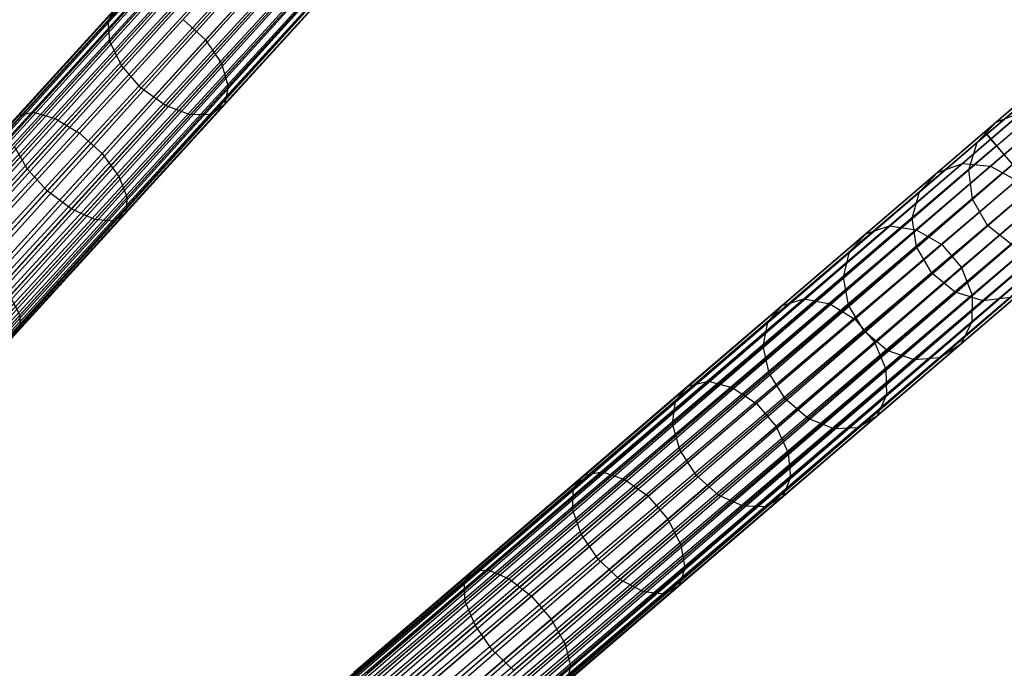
# Model space of a CAD drawing. Extents: x -102 to 102, y -101 to 102.
# Tile 461 of 481: x 47 to 61, y 46 to 55. Entities that reach past the tile are written whole.
import ezdxf

# ---------------------------------------------------------------- set-up
doc = ezdxf.new("R2010")
doc.units = 0
doc.header["$LTSCALE"] = 25.4
doc.layers.get('0').update_dxf_attribs({"linetype": 'CONTINUOUS'})

# ---------------------------------------------------------------- blocks, each defined once
blk = doc.blocks.new('NL2500011659_STL')
at = {"color": 0}
for p, q in [((28.418, 32.649, -7.395), (53.601, 60.274, -7.395)), ((28.418, 32.649, -7.605), (53.601, 60.274, -7.395)), ((28.418, 32.649, -7.605), (53.601, 60.274, -7.395)), ((28.418, 32.649, -7.395), (53.601, 60.274, -7.395)), ((53.633, 60.245, -7.809), (28.418, 32.649, -7.605)), ((53.633, 60.245, -7.809), (28.418, 32.649, -7.605)), ((53.601, 60.274, -7.395), (28.45, 32.62, -7.191)), ((53.601, 60.274, -7.395), (28.45, 32.62, -7.191)), ((28.45, 32.62, -7.809), (53.633, 60.245, -7.809)), ((28.45, 32.62, -7.809), (53.633, 60.245, -7.809)), ((28.45, 32.62, -7.191), (53.696, 60.187, -7)), ((28.45, 32.62, -7.191), (53.696, 60.187, -7)), ((28.513, 32.562, -8), (53.633, 60.245, -7.809)), ((28.513, 32.562, -8), (53.633, 60.245, -7.809)), ((28.513, 32.562, -7), (53.696, 60.187, -7)), ((28.513, 32.562, -7), (53.696, 60.187, -7)), ((53.696, 60.187, -7), (28.604, 32.48, -6.831)), ((53.696, 60.187, -7), (28.604, 32.48, -6.831)), ((53.787, 60.104, -8.169), (28.513, 32.562, -8)), ((53.787, 60.104, -8.169), (28.513, 32.562, -8)), ((28.604, 32.48, -8.169), (53.787, 60.104, -8.169)), ((28.604, 32.48, -8.169), (53.787, 60.104, -8.169)), ((28.718, 32.375, -8.309), (53.787, 60.104, -8.169)), ((28.718, 32.375, -8.309), (53.787, 60.104, -8.169)), ((28.604, 32.48, -6.831), (53.902, 60, -6.691)), ((28.604, 32.48, -6.831), (53.902, 60, -6.691)), ((28.718, 32.375, -6.691), (53.902, 60, -6.691)), ((28.718, 32.375, -6.691), (53.902, 60, -6.691)), ((53.902, 60, -6.691), (28.852, 32.253, -6.586)), ((53.902, 60, -6.691), (28.852, 32.253, -6.586)), ((54.036, 59.878, -8.414), (28.718, 32.375, -8.309)), ((54.036, 59.878, -8.414), (28.718, 32.375, -8.309)), ((28.852, 32.253, -8.414), (54.036, 59.878, -8.414)), ((28.852, 32.253, -8.414), (54.036, 59.878, -8.414)), ((28.999, 32.119, -8.478), (54.036, 59.878, -8.414)), ((28.999, 32.119, -8.478), (54.036, 59.878, -8.414)), ((28.852, 32.253, -6.586), (54.183, 59.744, -6.522)), ((28.852, 32.253, -6.586), (54.183, 59.744, -6.522)), ((28.999, 32.119, -6.522), (54.183, 59.744, -6.522)), ((28.999, 32.119, -6.522), (54.183, 59.744, -6.522)), ((28.999, 32.119, -8.478), (54.336, 59.604, -8.5)), ((28.999, 32.119, -8.478), (54.336, 59.604, -8.5)), ((29.153, 31.979, -6.5), (54.336, 59.604, -6.5)), ((29.153, 31.979, -6.5), (54.336, 59.604, -6.5)), ((29.153, 31.979, -8.5), (54.336, 59.604, -8.5)), ((29.153, 31.979, -8.5), (54.336, 59.604, -8.5)), ((29.306, 31.839, -8.478), (54.336, 59.604, -8.5)), ((29.306, 31.839, -8.478), (54.336, 59.604, -8.5)), ((29.306, 31.839, -6.522), (54.49, 59.464, -6.522)), ((29.306, 31.839, -6.522), (54.49, 59.464, -6.522)), ((54.49, 59.464, -6.522), (29.453, 31.705, -6.586)), ((54.49, 59.464, -6.522), (29.453, 31.705, -6.586)), ((54.637, 59.33, -8.414), (29.306, 31.839, -8.478)), ((54.637, 59.33, -8.414), (29.306, 31.839, -8.478)), ((29.453, 31.705, -8.414), (54.637, 59.33, -8.414)), ((29.453, 31.705, -8.414), (54.637, 59.33, -8.414)), ((29.587, 31.583, -8.309), (54.637, 59.33, -8.414)), ((29.587, 31.583, -8.309), (54.637, 59.33, -8.414)), ((29.453, 31.705, -6.586), (54.771, 59.208, -6.691)), ((29.453, 31.705, -6.586), (54.771, 59.208, -6.691)), ((29.587, 31.583, -6.691), (54.771, 59.208, -6.691)), ((29.587, 31.583, -6.691), (54.771, 59.208, -6.691)), ((54.885, 59.103, -8.169), (29.587, 31.583, -8.309)), ((54.885, 59.103, -8.169), (29.587, 31.583, -8.309)), ((54.771, 59.208, -6.691), (29.702, 31.478, -6.831)), ((54.771, 59.208, -6.691), (29.702, 31.478, -6.831)), ((29.702, 31.478, -8.169), (54.885, 59.103, -8.169)), ((29.702, 31.478, -8.169), (54.885, 59.103, -8.169)), ((29.793, 31.395, -8), (54.885, 59.103, -8.169)), ((29.793, 31.395, -8), (54.885, 59.103, -8.169)), ((29.702, 31.478, -6.831), (54.976, 59.02, -7)), ((29.702, 31.478, -6.831), (54.976, 59.02, -7)), ((29.793, 31.395, -7), (54.976, 59.02, -7)), ((29.793, 31.395, -7), (54.976, 59.02, -7)), ((55.039, 58.963, -7.809), (29.793, 31.395, -8)), ((55.039, 58.963, -7.809), (29.793, 31.395, -8)), ((54.976, 59.02, -7), (29.856, 31.338, -7.191)), ((54.976, 59.02, -7), (29.856, 31.338, -7.191)), ((29.856, 31.338, -7.809), (55.039, 58.963, -7.809)), ((29.856, 31.338, -7.809), (55.039, 58.963, -7.809)), ((29.888, 31.309, -7.605), (55.039, 58.963, -7.809)), ((29.888, 31.309, -7.605), (55.039, 58.963, -7.809)), ((29.856, 31.338, -7.191), (55.071, 58.934, -7.395)), ((29.856, 31.338, -7.191), (55.071, 58.934, -7.395)), ((55.071, 58.934, -7.395), (29.888, 31.309, -7.605)), ((29.888, 31.309, -7.395), (55.071, 58.934, -7.395)), ((55.071, 58.934, -7.395), (29.888, 31.309, -7.605)), ((29.888, 31.309, -7.395), (55.071, 58.934, -7.395)), ((49.857, 56.102, -302.652), (48.625, 54.75, -304)), ((49.857, 56.102, -302.652), (48.625, 54.75, -304)), ((51.268, 55.929, -303.642), (49.955, 54.489, -305.078)), ((51.268, 55.929, -303.642), (49.955, 54.489, -305.078)), ((49.856, 55.792, -302.375), (48.646, 54.465, -303.698)), ((49.856, 55.792, -302.375), (48.646, 54.465, -303.698)), ((51.476, 55.593, -303.512), (50.173, 54.165, -304.937)), ((51.476, 55.593, -303.512), (50.173, 54.165, -304.937)), ((49.999, 55.45, -302.187), (48.805, 54.14, -303.493)), ((49.999, 55.45, -302.187), (48.805, 54.14, -303.493)), ((51.548, 55.26, -303.274), (50.265, 53.853, -304.678)), ((51.548, 55.26, -303.274), (50.265, 53.853, -304.678)), ((49.074, 53.831, -303.421), (50.263, 55.135, -302.12)), ((49.074, 53.831, -303.421), (50.263, 55.135, -302.12)), ((48.745, 54.947, -304.346), (47.388, 53.458, -305.498)), ((48.745, 54.947, -304.346), (47.388, 53.458, -305.498)), ((48.985, 55.019, -304.678), (47.602, 53.502, -305.852)), ((48.985, 55.019, -304.678), (47.602, 53.502, -305.852)), ((49.304, 54.957, -304.937), (47.9, 53.416, -306.129)), ((49.304, 54.957, -304.937), (47.9, 53.416, -306.129)), ((48.625, 54.75, -304), (48.745, 54.947, -304.346)), ((48.625, 54.75, -304), (48.745, 54.947, -304.346)), ((51.473, 54.987, -302.97), (50.215, 53.607, -304.346)), ((51.473, 54.987, -302.97), (50.215, 53.607, -304.346)), ((50.601, 54.902, -302.187), (49.406, 53.592, -303.493)), ((50.601, 54.902, -302.187), (49.406, 53.592, -303.493)), ((50.954, 54.791, -302.375), (49.744, 53.464, -303.698)), ((50.954, 54.791, -302.375), (49.744, 53.464, -303.698)), ((51.263, 54.821, -302.652), (50.031, 53.469, -304)), ((51.263, 54.821, -302.652), (50.031, 53.469, -304)), ((48.625, 54.75, -304), (47.296, 53.293, -305.128)), ((48.625, 54.75, -304), (47.296, 53.293, -305.128)), ((49.647, 54.769, -305.078), (48.232, 53.216, -306.28)), ((49.647, 54.769, -305.078), (48.232, 53.216, -306.28)), ((48.646, 54.465, -303.698), (48.625, 54.75, -304)), ((48.646, 54.465, -303.698), (48.625, 54.75, -304)), ((49.647, 54.769, -305.078), (49.955, 54.489, -305.078)), ((49.647, 54.769, -305.078), (49.955, 54.489, -305.078)), ((60.603, 53.232, -7.395), (62.388, 54.761, -7.533)), ((60.603, 53.232, -7.395), (62.388, 54.761, -7.533)), ((60.631, 53.199, -7.809), (62.379, 54.697, -7.944)), ((60.631, 53.199, -7.809), (62.379, 54.697, -7.944)), ((60.686, 53.134, -7), (62.507, 54.694, -7.141)), ((60.686, 53.134, -7), (62.507, 54.694, -7.141)), ((60.766, 53.041, -8.169), (62.483, 54.511, -8.302)), ((60.766, 53.041, -8.169), (62.483, 54.511, -8.302)), ((60.867, 52.923, -6.691), (62.715, 54.506, -6.834)), ((60.867, 52.923, -6.691), (62.715, 54.506, -6.834)), ((48.646, 54.465, -303.698), (47.342, 53.034, -304.806)), ((48.646, 54.465, -303.698), (47.342, 53.034, -304.806)), ((49.955, 54.489, -305.078), (48.539, 52.936, -306.28)), ((49.955, 54.489, -305.078), (48.539, 52.936, -306.28)), ((48.805, 54.14, -303.493), (48.646, 54.465, -303.698)), ((48.805, 54.14, -303.493), (48.646, 54.465, -303.698)), ((49.955, 54.489, -305.078), (50.173, 54.165, -304.937)), ((49.955, 54.489, -305.078), (50.173, 54.165, -304.937)), ((48.805, 54.14, -303.493), (47.517, 52.727, -304.587)), ((48.805, 54.14, -303.493), (47.517, 52.727, -304.587)), ((50.173, 54.165, -304.937), (48.769, 52.624, -306.129)), ((50.173, 54.165, -304.937), (48.769, 52.624, -306.129)), ((49.074, 53.831, -303.421), (48.805, 54.14, -303.493)), ((49.074, 53.831, -303.421), (48.805, 54.14, -303.493)), ((50.173, 54.165, -304.937), (50.265, 53.853, -304.678)), ((50.173, 54.165, -304.937), (50.265, 53.853, -304.678)), ((47.791, 52.425, -304.509), (49.074, 53.831, -303.421)), ((47.791, 52.425, -304.509), (49.074, 53.831, -303.421)), ((50.265, 53.853, -304.678), (48.882, 52.335, -305.852)), ((50.265, 53.853, -304.678), (48.882, 52.335, -305.852)), ((49.406, 53.592, -303.493), (49.074, 53.831, -303.421)), ((49.406, 53.592, -303.493), (49.074, 53.831, -303.421)), ((50.265, 53.853, -304.678), (50.215, 53.607, -304.346)), ((50.265, 53.853, -304.678), (50.215, 53.607, -304.346)), ((61.378, 53.896, -293.455), (60.76, 53.367, -295.628)), ((61.378, 53.896, -293.455), (60.76, 53.367, -295.628)), ((49.406, 53.592, -303.493), (48.118, 52.179, -304.587)), ((49.406, 53.592, -303.493), (48.118, 52.179, -304.587)), ((50.215, 53.607, -304.346), (48.858, 52.118, -305.498)), ((50.215, 53.607, -304.346), (48.858, 52.118, -305.498)), ((49.744, 53.464, -303.698), (49.406, 53.592, -303.493)), ((49.744, 53.464, -303.698), (49.406, 53.592, -303.493)), ((50.215, 53.607, -304.346), (50.031, 53.469, -304)), ((50.215, 53.607, -304.346), (50.031, 53.469, -304)), ((61.107, 53.606, -293.333), (60.501, 53.088, -295.461)), ((61.107, 53.606, -293.333), (60.501, 53.088, -295.461)), ((47.602, 53.502, -305.852), (46.136, 51.895, -306.782)), ((47.602, 53.502, -305.852), (46.136, 51.895, -306.782)), ((47.388, 53.458, -305.498), (47.602, 53.502, -305.852)), ((47.388, 53.458, -305.498), (47.602, 53.502, -305.852)), ((47.602, 53.502, -305.852), (47.9, 53.416, -306.129)), ((47.602, 53.502, -305.852), (47.9, 53.416, -306.129)), ((49.744, 53.464, -303.698), (48.44, 52.033, -304.806)), ((49.744, 53.464, -303.698), (48.44, 52.033, -304.806)), ((50.031, 53.469, -304), (48.702, 52.011, -305.128)), ((50.031, 53.469, -304), (48.702, 52.011, -305.128)), ((50.031, 53.469, -304), (49.744, 53.464, -303.698)), ((50.031, 53.469, -304), (49.744, 53.464, -303.698)), ((61.118, 53.504, -295.788), (60.299, 52.802, -297.893)), ((61.118, 53.504, -295.788), (60.299, 52.802, -297.893)), ((61.514, 53.477, -295.913), (60.682, 52.764, -298.049)), ((61.514, 53.477, -295.913), (60.682, 52.764, -298.049)), ((60.76, 53.367, -295.628), (61.118, 53.504, -295.788)), ((60.76, 53.367, -295.628), (61.118, 53.504, -295.788)), ((47.9, 53.416, -306.129), (46.413, 51.785, -307.073)), ((47.9, 53.416, -306.129), (46.413, 51.785, -307.073)), ((47.9, 53.416, -306.129), (48.232, 53.216, -306.28)), ((47.9, 53.416, -306.129), (48.232, 53.216, -306.28)), ((60.76, 53.367, -295.628), (59.956, 52.678, -297.692)), ((60.76, 53.367, -295.628), (59.956, 52.678, -297.692)), ((60.501, 53.088, -295.461), (60.76, 53.367, -295.628)), ((60.501, 53.088, -295.461), (60.76, 53.367, -295.628)), ((32.215, 28.911, -7.395), (60.603, 53.232, -7.395)), ((32.215, 28.911, -7.605), (60.603, 53.232, -7.395)), ((32.215, 28.911, -7.605), (60.603, 53.232, -7.395)), ((32.215, 28.911, -7.395), (60.603, 53.232, -7.395)), ((60.631, 53.199, -7.809), (32.215, 28.911, -7.605)), ((60.631, 53.199, -7.809), (32.215, 28.911, -7.605)), ((60.603, 53.232, -7.395), (32.244, 28.878, -7.191)), ((60.603, 53.232, -7.395), (32.244, 28.878, -7.191)), ((32.244, 28.878, -7.809), (60.631, 53.199, -7.809)), ((32.244, 28.878, -7.809), (60.631, 53.199, -7.809)), ((32.299, 28.814, -8), (60.631, 53.199, -7.809)), ((32.299, 28.814, -8), (60.631, 53.199, -7.809)), ((48.232, 53.216, -306.28), (46.732, 51.571, -307.232)), ((48.232, 53.216, -306.28), (46.732, 51.571, -307.232)), ((48.232, 53.216, -306.28), (48.539, 52.936, -306.28)), ((48.232, 53.216, -306.28), (48.539, 52.936, -306.28)), ((60.981, 53.225, -293.226), (60.386, 52.715, -295.315)), ((60.981, 53.225, -293.226), (60.386, 52.715, -295.315)), ((60.686, 53.134, -7), (60.603, 53.232, -7.395)), ((60.603, 53.232, -7.395), (60.631, 53.199, -7.809)), ((60.603, 53.232, -7.395), (60.631, 53.199, -7.809)), ((60.686, 53.134, -7), (60.603, 53.232, -7.395)), ((60.631, 53.199, -7.809), (60.766, 53.041, -8.169)), ((60.631, 53.199, -7.809), (60.766, 53.041, -8.169)), ((32.244, 28.878, -7.191), (60.686, 53.134, -7)), ((32.244, 28.878, -7.191), (60.686, 53.134, -7)), ((32.299, 28.814, -7), (60.686, 53.134, -7)), ((32.299, 28.814, -7), (60.686, 53.134, -7)), ((60.766, 53.041, -8.169), (32.299, 28.814, -8)), ((60.766, 53.041, -8.169), (32.299, 28.814, -8)), ((60.686, 53.134, -7), (32.379, 28.72, -6.831)), ((60.686, 53.134, -7), (32.379, 28.72, -6.831)), ((32.379, 28.72, -8.169), (60.766, 53.041, -8.169)), ((32.379, 28.72, -8.169), (60.766, 53.041, -8.169)), ((32.48, 28.602, -8.309), (60.766, 53.041, -8.169)), ((32.48, 28.602, -8.309), (60.766, 53.041, -8.169)), ((47.517, 52.727, -304.587), (47.342, 53.034, -304.806)), ((47.517, 52.727, -304.587), (47.342, 53.034, -304.806)), ((60.501, 53.088, -295.461), (59.714, 52.413, -297.483)), ((60.501, 53.088, -295.461), (59.714, 52.413, -297.483)), ((60.386, 52.715, -295.315), (60.501, 53.088, -295.461)), ((60.386, 52.715, -295.315), (60.501, 53.088, -295.461)), ((60.867, 52.923, -6.691), (60.686, 53.134, -7)), ((60.867, 52.923, -6.691), (60.686, 53.134, -7)), ((60.766, 53.041, -8.169), (60.985, 52.785, -8.414)), ((60.766, 53.041, -8.169), (60.985, 52.785, -8.414)), ((32.379, 28.72, -6.831), (60.867, 52.923, -6.691)), ((32.379, 28.72, -6.831), (60.867, 52.923, -6.691)), ((32.48, 28.602, -6.691), (60.867, 52.923, -6.691)), ((32.48, 28.602, -6.691), (60.867, 52.923, -6.691)), ((60.867, 52.923, -6.691), (32.598, 28.465, -6.586)), ((60.867, 52.923, -6.691), (32.598, 28.465, -6.586)), ((48.539, 52.936, -306.28), (47.039, 51.291, -307.232)), ((48.539, 52.936, -306.28), (47.039, 51.291, -307.232)), ((48.539, 52.936, -306.28), (48.769, 52.624, -306.129)), ((48.539, 52.936, -306.28), (48.769, 52.624, -306.129)), ((61.115, 52.634, -6.522), (60.867, 52.923, -6.691)), ((61.115, 52.634, -6.522), (60.867, 52.923, -6.691)), ((60.985, 52.785, -8.414), (32.48, 28.602, -8.309)), ((60.985, 52.785, -8.414), (32.48, 28.602, -8.309)), ((32.598, 28.465, -8.414), (60.985, 52.785, -8.414)), ((32.598, 28.465, -8.414), (60.985, 52.785, -8.414)), ((32.727, 28.314, -8.478), (60.985, 52.785, -8.414)), ((32.727, 28.314, -8.478), (60.985, 52.785, -8.414)), ((60.299, 52.802, -297.893), (59.3, 51.947, -299.859)), ((60.299, 52.802, -297.893), (59.3, 51.947, -299.859)), ((60.682, 52.764, -298.049), (59.668, 51.896, -300.045)), ((60.682, 52.764, -298.049), (59.668, 51.896, -300.045)), ((59.956, 52.678, -297.692), (60.299, 52.802, -297.893)), ((59.956, 52.678, -297.692), (60.299, 52.802, -297.893)), ((60.299, 52.802, -297.893), (60.682, 52.764, -298.049)), ((60.299, 52.802, -297.893), (60.682, 52.764, -298.049)), ((61.022, 52.817, -293.154), (60.435, 52.315, -295.216)), ((61.022, 52.817, -293.154), (60.435, 52.315, -295.216)), ((60.682, 52.764, -298.049), (61.04, 52.57, -298.135)), ((60.682, 52.764, -298.049), (61.04, 52.57, -298.135)), ((32.598, 28.465, -6.586), (61.115, 52.634, -6.522)), ((32.598, 28.465, -6.586), (61.115, 52.634, -6.522)), ((32.727, 28.314, -6.522), (61.115, 52.634, -6.522)), ((32.727, 28.314, -6.522), (61.115, 52.634, -6.522)), ((47.517, 52.727, -304.587), (46.153, 51.231, -305.453)), ((47.517, 52.727, -304.587), (46.153, 51.231, -305.453)), ((48.769, 52.624, -306.129), (47.281, 50.993, -307.073)), ((48.769, 52.624, -306.129), (47.281, 50.993, -307.073)), ((47.791, 52.425, -304.509), (47.517, 52.727, -304.587)), ((47.791, 52.425, -304.509), (47.517, 52.727, -304.587)), ((48.769, 52.624, -306.129), (48.882, 52.335, -305.852)), ((48.769, 52.624, -306.129), (48.882, 52.335, -305.852)), ((59.956, 52.678, -297.692), (58.977, 51.839, -299.621)), ((59.956, 52.678, -297.692), (58.977, 51.839, -299.621)), ((60.386, 52.715, -295.315), (59.613, 52.053, -297.3)), ((60.386, 52.715, -295.315), (59.613, 52.053, -297.3)), ((59.714, 52.413, -297.483), (59.956, 52.678, -297.692)), ((59.714, 52.413, -297.483), (59.956, 52.678, -297.692)), ((60.435, 52.315, -295.216), (60.386, 52.715, -295.315)), ((60.435, 52.315, -295.216), (60.386, 52.715, -295.315)), ((61.04, 52.57, -298.135), (60.018, 51.695, -300.147)), ((61.04, 52.57, -298.135), (60.018, 51.695, -300.147)), ((32.727, 28.314, -8.478), (61.25, 52.477, -8.5)), ((32.727, 28.314, -8.478), (61.25, 52.477, -8.5)), ((32.863, 28.156, -6.5), (61.25, 52.477, -6.5)), ((32.863, 28.156, -6.5), (61.25, 52.477, -6.5)), ((32.863, 28.156, -8.5), (61.25, 52.477, -8.5)), ((32.863, 28.156, -8.5), (61.25, 52.477, -8.5)), ((32.998, 27.998, -8.478), (61.25, 52.477, -8.5)), ((32.998, 27.998, -8.478), (61.25, 52.477, -8.5)), ((46.433, 50.935, -305.372), (47.791, 52.425, -304.509)), ((46.433, 50.935, -305.372), (47.791, 52.425, -304.509)), ((48.118, 52.179, -304.587), (47.791, 52.425, -304.509)), ((48.118, 52.179, -304.587), (47.791, 52.425, -304.509)), ((59.714, 52.413, -297.483), (58.755, 51.591, -299.371)), ((59.714, 52.413, -297.483), (58.755, 51.591, -299.371)), ((59.613, 52.053, -297.3), (59.714, 52.413, -297.483)), ((59.613, 52.053, -297.3), (59.714, 52.413, -297.483)), ((60.64, 51.954, -295.181), (61.224, 52.455, -293.128)), ((60.64, 51.954, -295.181), (61.224, 52.455, -293.128)), ((32.998, 27.998, -6.522), (61.385, 52.319, -6.522)), ((32.998, 27.998, -6.522), (61.385, 52.319, -6.522)), ((61.385, 52.319, -6.522), (33.127, 27.847, -6.586)), ((61.385, 52.319, -6.522), (33.127, 27.847, -6.586)), ((48.882, 52.335, -305.852), (47.416, 50.728, -306.782)), ((48.882, 52.335, -305.852), (47.416, 50.728, -306.782)), ((48.882, 52.335, -305.852), (48.858, 52.118, -305.498)), ((48.882, 52.335, -305.852), (48.858, 52.118, -305.498)), ((60.435, 52.315, -295.216), (59.672, 51.661, -297.176)), ((60.435, 52.315, -295.216), (59.672, 51.661, -297.176)), ((61.31, 52.255, -298.135), (60.288, 51.379, -300.147)), ((61.31, 52.255, -298.135), (60.288, 51.379, -300.147)), ((60.64, 51.954, -295.181), (60.435, 52.315, -295.216)), ((60.64, 51.954, -295.181), (60.435, 52.315, -295.216)), ((61.514, 52.168, -8.414), (32.998, 27.998, -8.478)), ((61.514, 52.168, -8.414), (32.998, 27.998, -8.478)), ((33.127, 27.847, -8.414), (61.514, 52.168, -8.414)), ((33.127, 27.847, -8.414), (61.514, 52.168, -8.414)), ((33.245, 27.709, -8.309), (61.514, 52.168, -8.414)), ((33.245, 27.709, -8.309), (61.514, 52.168, -8.414)), ((48.118, 52.179, -304.587), (46.754, 50.682, -305.453)), ((48.118, 52.179, -304.587), (46.754, 50.682, -305.453)), ((48.858, 52.118, -305.498), (47.421, 50.542, -306.41)), ((48.858, 52.118, -305.498), (47.421, 50.542, -306.41)), ((48.44, 52.033, -304.806), (48.118, 52.179, -304.587)), ((48.44, 52.033, -304.806), (48.118, 52.179, -304.587)), ((48.858, 52.118, -305.498), (48.702, 52.011, -305.128)), ((48.858, 52.118, -305.498), (48.702, 52.011, -305.128)), ((33.127, 27.847, -6.586), (61.632, 52.03, -6.691)), ((33.127, 27.847, -6.586), (61.632, 52.03, -6.691)), ((33.245, 27.709, -6.691), (61.632, 52.03, -6.691)), ((33.245, 27.709, -6.691), (61.632, 52.03, -6.691)), ((61.632, 52.03, -6.691), (33.346, 27.592, -6.831)), ((61.632, 52.03, -6.691), (33.346, 27.592, -6.831)), ((48.44, 52.033, -304.806), (47.058, 50.517, -305.683)), ((48.44, 52.033, -304.806), (47.058, 50.517, -305.683)), ((48.702, 52.011, -305.128), (47.294, 50.467, -306.021)), ((48.702, 52.011, -305.128), (47.294, 50.467, -306.021)), ((48.702, 52.011, -305.128), (48.44, 52.033, -304.806)), ((48.702, 52.011, -305.128), (48.44, 52.033, -304.806)), ((59.3, 51.947, -299.859), (58.136, 50.949, -301.661)), ((59.3, 51.947, -299.859), (58.136, 50.949, -301.661)), ((59.613, 52.053, -297.3), (58.672, 51.246, -299.154)), ((59.613, 52.053, -297.3), (58.672, 51.246, -299.154)), ((58.977, 51.839, -299.621), (59.3, 51.947, -299.859)), ((58.977, 51.839, -299.621), (59.3, 51.947, -299.859)), ((59.3, 51.947, -299.859), (59.668, 51.896, -300.045)), ((59.3, 51.947, -299.859), (59.668, 51.896, -300.045)), ((59.672, 51.661, -297.176), (59.613, 52.053, -297.3)), ((59.672, 51.661, -297.176), (59.613, 52.053, -297.3)), ((59.88, 51.303, -297.132), (60.64, 51.954, -295.181)), ((59.88, 51.303, -297.132), (60.64, 51.954, -295.181)), ((60.965, 51.697, -295.216), (60.64, 51.954, -295.181)), ((60.965, 51.697, -295.216), (60.64, 51.954, -295.181)), ((61.733, 51.912, -8.169), (33.245, 27.709, -8.309)), ((61.733, 51.912, -8.169), (33.245, 27.709, -8.309)), ((33.346, 27.592, -8.169), (61.733, 51.912, -8.169)), ((33.346, 27.592, -8.169), (61.733, 51.912, -8.169)), ((33.346, 27.592, -6.831), (61.813, 51.819, -7)), ((33.346, 27.592, -6.831), (61.813, 51.819, -7)), ((33.426, 27.498, -8), (61.733, 51.912, -8.169)), ((33.426, 27.498, -8), (61.733, 51.912, -8.169)), ((33.426, 27.498, -7), (61.813, 51.819, -7)), ((33.426, 27.498, -7), (61.813, 51.819, -7)), ((61.813, 51.819, -7), (33.481, 27.434, -7.191)), ((61.813, 51.819, -7), (33.481, 27.434, -7.191)), ((58.977, 51.839, -299.621), (57.835, 50.861, -301.388)), ((58.977, 51.839, -299.621), (57.835, 50.861, -301.388)), ((59.668, 51.896, -300.045), (58.487, 50.883, -301.875)), ((59.668, 51.896, -300.045), (58.487, 50.883, -301.875)), ((58.755, 51.591, -299.371), (58.977, 51.839, -299.621)), ((58.755, 51.591, -299.371), (58.977, 51.839, -299.621)), ((59.668, 51.896, -300.045), (60.018, 51.695, -300.147)), ((59.668, 51.896, -300.045), (60.018, 51.695, -300.147)), ((61.447, 51.871, -298.049), (60.433, 51.003, -300.045)), ((61.447, 51.871, -298.049), (60.433, 51.003, -300.045)), ((61.869, 51.754, -7.809), (33.426, 27.498, -8)), ((61.869, 51.754, -7.809), (33.426, 27.498, -8)), ((33.481, 27.434, -7.809), (61.869, 51.754, -7.809)), ((33.481, 27.434, -7.809), (61.869, 51.754, -7.809)), ((33.481, 27.434, -7.191), (61.897, 51.721, -7.395)), ((33.481, 27.434, -7.191), (61.897, 51.721, -7.395)), ((33.51, 27.401, -7.605), (61.869, 51.754, -7.809)), ((33.51, 27.401, -7.605), (61.869, 51.754, -7.809)), ((61.897, 51.721, -7.395), (33.51, 27.401, -7.605)), ((33.51, 27.401, -7.395), (61.897, 51.721, -7.395)), ((61.897, 51.721, -7.395), (33.51, 27.401, -7.605)), ((33.51, 27.401, -7.395), (61.897, 51.721, -7.395)), ((60.018, 51.695, -300.147), (58.827, 50.674, -301.991)), ((60.018, 51.695, -300.147), (58.827, 50.674, -301.991)), ((60.018, 51.695, -300.147), (60.288, 51.379, -300.147)), ((60.018, 51.695, -300.147), (60.288, 51.379, -300.147)), ((60.965, 51.697, -295.216), (60.201, 51.043, -297.176)), ((60.965, 51.697, -295.216), (60.201, 51.043, -297.176)), ((58.755, 51.591, -299.371), (57.637, 50.633, -301.102)), ((58.755, 51.591, -299.371), (57.637, 50.633, -301.102)), ((58.672, 51.246, -299.154), (58.755, 51.591, -299.371)), ((58.672, 51.246, -299.154), (58.755, 51.591, -299.371)), ((59.672, 51.661, -297.176), (58.742, 50.864, -299.007)), ((59.672, 51.661, -297.176), (58.742, 50.864, -299.007)), ((59.88, 51.303, -297.132), (59.672, 51.661, -297.176)), ((59.88, 51.303, -297.132), (59.672, 51.661, -297.176)), ((61.353, 51.587, -295.315), (60.58, 50.924, -297.3)), ((61.353, 51.587, -295.315), (60.58, 50.924, -297.3)), ((61.426, 51.487, -297.893), (60.427, 50.631, -299.859)), ((61.426, 51.487, -297.893), (60.427, 50.631, -299.859)), ((58.955, 50.51, -298.955), (59.88, 51.303, -297.132)), ((58.955, 50.51, -298.955), (59.88, 51.303, -297.132)), ((60.288, 51.379, -300.147), (59.097, 50.359, -301.991)), ((60.288, 51.379, -300.147), (59.097, 50.359, -301.991)), ((60.201, 51.043, -297.176), (59.88, 51.303, -297.132)), ((60.201, 51.043, -297.176), (59.88, 51.303, -297.132)), ((60.288, 51.379, -300.147), (60.433, 51.003, -300.045)), ((60.288, 51.379, -300.147), (60.433, 51.003, -300.045)), ((58.672, 51.246, -299.154), (57.574, 50.306, -300.853)), ((58.672, 51.246, -299.154), (57.574, 50.306, -300.853)), ((58.742, 50.864, -299.007), (58.672, 51.246, -299.154)), ((58.742, 50.864, -299.007), (58.672, 51.246, -299.154)), ((61.25, 51.167, -297.692), (60.271, 50.328, -299.621)), ((61.25, 51.167, -297.692), (60.271, 50.328, -299.621)), ((60.201, 51.043, -297.176), (59.272, 50.246, -299.007)), ((60.201, 51.043, -297.176), (59.272, 50.246, -299.007)), ((60.58, 50.924, -297.3), (60.201, 51.043, -297.176)), ((60.58, 50.924, -297.3), (60.201, 51.043, -297.176)), ((47.281, 50.993, -307.073), (47.416, 50.728, -306.782)), ((47.281, 50.993, -307.073), (47.416, 50.728, -306.782)), ((58.136, 50.949, -301.661), (56.822, 49.824, -303.274)), ((58.136, 50.949, -301.661), (56.822, 49.824, -303.274)), ((58.487, 50.883, -301.875), (57.153, 49.741, -303.512)), ((58.487, 50.883, -301.875), (57.153, 49.741, -303.512)), ((57.835, 50.861, -301.388), (58.136, 50.949, -301.661)), ((57.835, 50.861, -301.388), (58.136, 50.949, -301.661)), ((58.136, 50.949, -301.661), (58.487, 50.883, -301.875)), ((58.136, 50.949, -301.661), (58.487, 50.883, -301.875)), ((58.487, 50.883, -301.875), (58.827, 50.674, -301.991)), ((58.487, 50.883, -301.875), (58.827, 50.674, -301.991)), ((60.433, 51.003, -300.045), (59.252, 49.991, -301.875)), ((60.433, 51.003, -300.045), (59.252, 49.991, -301.875)), ((60.58, 50.924, -297.3), (59.639, 50.118, -299.154)), ((60.58, 50.924, -297.3), (59.639, 50.118, -299.154)), ((60.951, 50.968, -297.483), (59.992, 50.147, -299.371)), ((60.951, 50.968, -297.483), (59.992, 50.147, -299.371)), ((60.433, 51.003, -300.045), (60.427, 50.631, -299.859)), ((60.433, 51.003, -300.045), (60.427, 50.631, -299.859)), ((60.951, 50.968, -297.483), (60.58, 50.924, -297.3)), ((60.951, 50.968, -297.483), (60.58, 50.924, -297.3)), ((57.835, 50.861, -301.388), (56.547, 49.757, -302.97)), ((57.835, 50.861, -301.388), (56.547, 49.757, -302.97)), ((57.637, 50.633, -301.102), (57.835, 50.861, -301.388)), ((57.637, 50.633, -301.102), (57.835, 50.861, -301.388)), ((58.742, 50.864, -299.007), (57.659, 49.936, -300.685)), ((58.742, 50.864, -299.007), (57.659, 49.936, -300.685)), ((58.955, 50.51, -298.955), (58.742, 50.864, -299.007)), ((58.955, 50.51, -298.955), (58.742, 50.864, -299.007)), ((47.416, 50.728, -306.782), (45.889, 49.052, -307.456)), ((47.416, 50.728, -306.782), (45.889, 49.052, -307.456)), ((47.416, 50.728, -306.782), (47.421, 50.542, -306.41)), ((47.416, 50.728, -306.782), (47.421, 50.542, -306.41)), ((57.637, 50.633, -301.102), (56.375, 49.552, -302.652)), ((57.637, 50.633, -301.102), (56.375, 49.552, -302.652)), ((58.827, 50.674, -301.991), (57.482, 49.523, -303.642)), ((58.827, 50.674, -301.991), (57.482, 49.523, -303.642)), ((57.574, 50.306, -300.853), (57.637, 50.633, -301.102)), ((57.574, 50.306, -300.853), (57.637, 50.633, -301.102)), ((58.827, 50.674, -301.991), (59.097, 50.359, -301.991)), ((58.827, 50.674, -301.991), (59.097, 50.359, -301.991)), ((60.427, 50.631, -299.859), (59.263, 49.634, -301.661)), ((60.427, 50.631, -299.859), (59.263, 49.634, -301.661)), ((60.427, 50.631, -299.859), (60.271, 50.328, -299.621)), ((60.427, 50.631, -299.859), (60.271, 50.328, -299.621)), ((47.421, 50.542, -306.41), (45.923, 48.898, -307.071)), ((47.421, 50.542, -306.41), (45.923, 48.898, -307.071)), ((47.421, 50.542, -306.41), (47.294, 50.467, -306.021)), ((47.421, 50.542, -306.41), (47.294, 50.467, -306.021)), ((57.876, 49.586, -300.625), (58.955, 50.51, -298.955)), ((57.876, 49.586, -300.625), (58.955, 50.51, -298.955)), ((59.272, 50.246, -299.007), (58.955, 50.51, -298.955)), ((59.272, 50.246, -299.007), (58.955, 50.51, -298.955)), ((59.097, 50.359, -301.991), (57.753, 49.207, -303.642)), ((59.097, 50.359, -301.991), (57.753, 49.207, -303.642)), ((59.097, 50.359, -301.991), (59.252, 49.991, -301.875)), ((59.097, 50.359, -301.991), (59.252, 49.991, -301.875)), ((57.574, 50.306, -300.853), (56.335, 49.245, -302.375)), ((57.574, 50.306, -300.853), (56.335, 49.245, -302.375)), ((57.659, 49.936, -300.685), (57.574, 50.306, -300.853)), ((57.659, 49.936, -300.685), (57.574, 50.306, -300.853)), ((59.272, 50.246, -299.007), (58.188, 49.318, -300.685)), ((59.272, 50.246, -299.007), (58.188, 49.318, -300.685)), ((60.271, 50.328, -299.621), (59.129, 49.35, -301.388)), ((60.271, 50.328, -299.621), (59.129, 49.35, -301.388)), ((59.639, 50.118, -299.154), (59.272, 50.246, -299.007)), ((59.639, 50.118, -299.154), (59.272, 50.246, -299.007)), ((60.271, 50.328, -299.621), (59.992, 50.147, -299.371)), ((60.271, 50.328, -299.621), (59.992, 50.147, -299.371)), ((59.639, 50.118, -299.154), (58.541, 49.177, -300.853)), ((59.639, 50.118, -299.154), (58.541, 49.177, -300.853)), ((59.992, 50.147, -299.371), (58.874, 49.189, -301.102)), ((59.992, 50.147, -299.371), (58.874, 49.189, -301.102)), ((59.992, 50.147, -299.371), (59.639, 50.118, -299.154)), ((59.992, 50.147, -299.371), (59.639, 50.118, -299.154)), ((57.659, 49.936, -300.685), (56.435, 48.888, -302.187)), ((57.659, 49.936, -300.685), (56.435, 48.888, -302.187)), ((57.876, 49.586, -300.625), (57.659, 49.936, -300.685)), ((57.876, 49.586, -300.625), (57.659, 49.936, -300.685)), ((59.252, 49.991, -301.875), (57.918, 48.848, -303.512)), ((59.252, 49.991, -301.875), (57.918, 48.848, -303.512)), ((59.252, 49.991, -301.875), (59.263, 49.634, -301.661)), ((59.252, 49.991, -301.875), (59.263, 49.634, -301.661)), ((56.822, 49.824, -303.274), (55.376, 48.585, -304.678)), ((56.822, 49.824, -303.274), (55.376, 48.585, -304.678)), ((56.547, 49.757, -302.97), (56.822, 49.824, -303.274)), ((56.547, 49.757, -302.97), (56.822, 49.824, -303.274)), ((56.822, 49.824, -303.274), (57.153, 49.741, -303.512)), ((56.822, 49.824, -303.274), (57.153, 49.741, -303.512)), ((56.547, 49.757, -302.97), (55.128, 48.542, -304.346)), ((56.547, 49.757, -302.97), (55.128, 48.542, -304.346)), ((57.153, 49.741, -303.512), (55.685, 48.483, -304.937)), ((57.153, 49.741, -303.512), (55.685, 48.483, -304.937)), ((56.375, 49.552, -302.652), (56.547, 49.757, -302.97)), ((56.375, 49.552, -302.652), (56.547, 49.757, -302.97)), ((57.153, 49.741, -303.512), (57.482, 49.523, -303.642)), ((57.153, 49.741, -303.512), (57.482, 49.523, -303.642)), ((56.375, 49.552, -302.652), (54.985, 48.362, -304)), ((56.375, 49.552, -302.652), (54.985, 48.362, -304)), ((56.335, 49.245, -302.375), (56.375, 49.552, -302.652)), ((56.335, 49.245, -302.375), (56.375, 49.552, -302.652)), ((56.658, 48.543, -302.12), (57.876, 49.586, -300.625)), ((56.658, 48.543, -302.12), (57.876, 49.586, -300.625)), ((58.188, 49.318, -300.685), (57.876, 49.586, -300.625)), ((58.188, 49.318, -300.685), (57.876, 49.586, -300.625)), ((59.263, 49.634, -301.661), (57.949, 48.508, -303.274)), ((59.263, 49.634, -301.661), (57.949, 48.508, -303.274)), ((59.263, 49.634, -301.661), (59.129, 49.35, -301.388)), ((59.263, 49.634, -301.661), (59.129, 49.35, -301.388)), ((57.482, 49.523, -303.642), (56.002, 48.255, -305.078)), ((57.482, 49.523, -303.642), (56.002, 48.255, -305.078)), ((57.482, 49.523, -303.642), (57.753, 49.207, -303.642)), ((57.482, 49.523, -303.642), (57.753, 49.207, -303.642)), ((58.188, 49.318, -300.685), (56.965, 48.27, -302.187)), ((58.188, 49.318, -300.685), (56.965, 48.27, -302.187)), ((59.129, 49.35, -301.388), (57.841, 48.246, -302.97)), ((59.129, 49.35, -301.388), (57.841, 48.246, -302.97)), ((58.541, 49.177, -300.853), (58.188, 49.318, -300.685)), ((58.541, 49.177, -300.853), (58.188, 49.318, -300.685)), ((59.129, 49.35, -301.388), (58.874, 49.189, -301.102)), ((59.129, 49.35, -301.388), (58.874, 49.189, -301.102)), ((56.335, 49.245, -302.375), (54.971, 48.076, -303.698)), ((56.335, 49.245, -302.375), (54.971, 48.076, -303.698)), ((57.753, 49.207, -303.642), (56.273, 47.939, -305.078)), ((57.753, 49.207, -303.642), (56.273, 47.939, -305.078)), ((56.435, 48.888, -302.187), (56.335, 49.245, -302.375)), ((56.435, 48.888, -302.187), (56.335, 49.245, -302.375)), ((58.541, 49.177, -300.853), (57.302, 48.116, -302.375)), ((58.541, 49.177, -300.853), (57.302, 48.116, -302.375)), ((58.874, 49.189, -301.102), (57.612, 48.108, -302.652)), ((58.874, 49.189, -301.102), (57.612, 48.108, -302.652)), ((57.753, 49.207, -303.642), (57.918, 48.848, -303.512)), ((57.753, 49.207, -303.642), (57.918, 48.848, -303.512)), ((58.874, 49.189, -301.102), (58.541, 49.177, -300.853)), ((58.874, 49.189, -301.102), (58.541, 49.177, -300.853)), ((56.435, 48.888, -302.187), (55.089, 47.734, -303.493)), ((56.435, 48.888, -302.187), (55.089, 47.734, -303.493)), ((56.658, 48.543, -302.12), (56.435, 48.888, -302.187)), ((56.658, 48.543, -302.12), (56.435, 48.888, -302.187)), ((57.918, 48.848, -303.512), (56.45, 47.59, -304.937)), ((57.918, 48.848, -303.512), (56.45, 47.59, -304.937)), ((57.918, 48.848, -303.512), (57.949, 48.508, -303.274)), ((57.918, 48.848, -303.512), (57.949, 48.508, -303.274)), ((55.376, 48.585, -304.678), (53.817, 47.249, -305.852)), ((55.376, 48.585, -304.678), (53.817, 47.249, -305.852)), ((55.128, 48.542, -304.346), (55.376, 48.585, -304.678)), ((55.128, 48.542, -304.346), (55.376, 48.585, -304.678)), ((55.376, 48.585, -304.678), (55.685, 48.483, -304.937)), ((55.376, 48.585, -304.678), (55.685, 48.483, -304.937)), ((55.128, 48.542, -304.346), (53.599, 47.232, -305.498)), ((55.128, 48.542, -304.346), (53.599, 47.232, -305.498)), ((55.685, 48.483, -304.937), (54.102, 47.127, -306.129)), ((55.685, 48.483, -304.937), (54.102, 47.127, -306.129)), ((54.985, 48.362, -304), (55.128, 48.542, -304.346)), ((54.985, 48.362, -304), (55.128, 48.542, -304.346)), ((55.318, 47.394, -303.421), (56.658, 48.543, -302.12)), ((55.318, 47.394, -303.421), (56.658, 48.543, -302.12)), ((55.685, 48.483, -304.937), (56.002, 48.255, -305.078)), ((55.685, 48.483, -304.937), (56.002, 48.255, -305.078)), ((57.949, 48.508, -303.274), (56.503, 47.269, -304.678)), ((57.949, 48.508, -303.274), (56.503, 47.269, -304.678)), ((56.965, 48.27, -302.187), (56.658, 48.543, -302.12)), ((56.965, 48.27, -302.187), (56.658, 48.543, -302.12)), ((57.949, 48.508, -303.274), (57.841, 48.246, -302.97)), ((57.949, 48.508, -303.274), (57.841, 48.246, -302.97)), ((54.985, 48.362, -304), (53.488, 47.079, -305.128)), ((54.985, 48.362, -304), (53.488, 47.079, -305.128)), ((54.971, 48.076, -303.698), (54.985, 48.362, -304)), ((54.971, 48.076, -303.698), (54.985, 48.362, -304)), ((56.002, 48.255, -305.078), (54.407, 46.887, -306.28)), ((56.002, 48.255, -305.078), (54.407, 46.887, -306.28)), ((56.965, 48.27, -302.187), (55.618, 47.116, -303.493)), ((56.965, 48.27, -302.187), (55.618, 47.116, -303.493)), ((56.002, 48.255, -305.078), (56.273, 47.939, -305.078)), ((56.002, 48.255, -305.078), (56.273, 47.939, -305.078)), ((57.841, 48.246, -302.97), (56.423, 47.031, -304.346)), ((57.841, 48.246, -302.97), (56.423, 47.031, -304.346)), ((57.302, 48.116, -302.375), (56.965, 48.27, -302.187)), ((57.302, 48.116, -302.375), (56.965, 48.27, -302.187)), ((57.841, 48.246, -302.97), (57.612, 48.108, -302.652)), ((57.841, 48.246, -302.97), (57.612, 48.108, -302.652)), ((54.971, 48.076, -303.698), (53.501, 46.816, -304.806)), ((54.971, 48.076, -303.698), (53.501, 46.816, -304.806)), ((55.089, 47.734, -303.493), (54.971, 48.076, -303.698)), ((55.089, 47.734, -303.493), (54.971, 48.076, -303.698)), ((57.302, 48.116, -302.375), (55.938, 46.947, -303.698)), ((57.302, 48.116, -302.375), (55.938, 46.947, -303.698)), ((57.612, 48.108, -302.652), (56.223, 46.917, -304)), ((57.612, 48.108, -302.652), (56.223, 46.917, -304)), ((57.612, 48.108, -302.652), (57.302, 48.116, -302.375)), ((57.612, 48.108, -302.652), (57.302, 48.116, -302.375)), ((56.273, 47.939, -305.078), (54.677, 46.572, -306.28)), ((56.273, 47.939, -305.078), (54.677, 46.572, -306.28)), ((56.273, 47.939, -305.078), (56.45, 47.59, -304.937)), ((56.273, 47.939, -305.078), (56.45, 47.59, -304.937)), ((55.089, 47.734, -303.493), (53.637, 46.49, -304.587)), ((55.089, 47.734, -303.493), (53.637, 46.49, -304.587)), ((55.318, 47.394, -303.421), (55.089, 47.734, -303.493)), ((55.318, 47.394, -303.421), (55.089, 47.734, -303.493)), ((56.45, 47.59, -304.937), (54.867, 46.234, -306.129)), ((56.45, 47.59, -304.937), (54.867, 46.234, -306.129)), ((56.45, 47.59, -304.937), (56.503, 47.269, -304.678)), ((56.45, 47.59, -304.937), (56.503, 47.269, -304.678)), ((53.872, 46.156, -304.509), (55.318, 47.394, -303.421)), ((53.872, 46.156, -304.509), (55.318, 47.394, -303.421)), ((55.618, 47.116, -303.493), (55.318, 47.394, -303.421)), ((55.618, 47.116, -303.493), (55.318, 47.394, -303.421)), ((53.817, 47.249, -305.852), (52.165, 45.833, -306.782)), ((53.817, 47.249, -305.852), (52.165, 45.833, -306.782)), ((53.599, 47.232, -305.498), (53.817, 47.249, -305.852)), ((53.599, 47.232, -305.498), (53.817, 47.249, -305.852)), ((53.817, 47.249, -305.852), (54.102, 47.127, -306.129)), ((53.817, 47.249, -305.852), (54.102, 47.127, -306.129)), ((56.503, 47.269, -304.678), (54.944, 45.933, -305.852)), ((56.503, 47.269, -304.678), (54.944, 45.933, -305.852)), ((56.503, 47.269, -304.678), (56.423, 47.031, -304.346)), ((56.503, 47.269, -304.678), (56.423, 47.031, -304.346)), ((53.599, 47.232, -305.498), (51.979, 45.844, -306.41)), ((53.599, 47.232, -305.498), (51.979, 45.844, -306.41)), ((54.102, 47.127, -306.129), (52.426, 45.69, -307.073)), ((54.102, 47.127, -306.129), (52.426, 45.69, -307.073)), ((53.488, 47.079, -305.128), (53.599, 47.232, -305.498)), ((53.488, 47.079, -305.128), (53.599, 47.232, -305.498)), ((54.102, 47.127, -306.129), (54.407, 46.887, -306.28)), ((54.102, 47.127, -306.129), (54.407, 46.887, -306.28)), ((55.618, 47.116, -303.493), (54.166, 45.872, -304.587)), ((55.618, 47.116, -303.493), (54.166, 45.872, -304.587)), ((55.938, 46.947, -303.698), (55.618, 47.116, -303.493)), ((55.938, 46.947, -303.698), (55.618, 47.116, -303.493)), ((53.488, 47.079, -305.128), (51.901, 45.719, -306.021)), ((53.488, 47.079, -305.128), (51.901, 45.719, -306.021)), ((53.501, 46.816, -304.806), (53.488, 47.079, -305.128)), ((53.501, 46.816, -304.806), (53.488, 47.079, -305.128)), ((56.423, 47.031, -304.346), (54.893, 45.721, -305.498)), ((56.423, 47.031, -304.346), (54.893, 45.721, -305.498)), ((56.423, 47.031, -304.346), (56.223, 46.917, -304)), ((56.423, 47.031, -304.346), (56.223, 46.917, -304)), ((54.407, 46.887, -306.28), (52.716, 45.439, -307.232)), ((54.407, 46.887, -306.28), (52.716, 45.439, -307.232)), ((54.407, 46.887, -306.28), (54.677, 46.572, -306.28)), ((54.407, 46.887, -306.28), (54.677, 46.572, -306.28)), ((55.938, 46.947, -303.698), (54.468, 45.688, -304.806)), ((55.938, 46.947, -303.698), (54.468, 45.688, -304.806)), ((56.223, 46.917, -304), (54.725, 45.634, -305.128)), ((56.223, 46.917, -304), (54.725, 45.634, -305.128)), ((56.223, 46.917, -304), (55.938, 46.947, -303.698)), ((56.223, 46.917, -304), (55.938, 46.947, -303.698)), ((53.501, 46.816, -304.806), (51.943, 45.482, -305.683)), ((53.501, 46.816, -304.806), (51.943, 45.482, -305.683)), ((53.637, 46.49, -304.587), (53.501, 46.816, -304.806)), ((53.637, 46.49, -304.587), (53.501, 46.816, -304.806)), ((54.677, 46.572, -306.28), (52.987, 45.124, -307.232)), ((54.677, 46.572, -306.28), (52.987, 45.124, -307.232)), ((54.677, 46.572, -306.28), (54.867, 46.234, -306.129)), ((54.677, 46.572, -306.28), (54.867, 46.234, -306.129)), ((53.637, 46.49, -304.587), (52.099, 45.172, -305.453)), ((53.637, 46.49, -304.587), (52.099, 45.172, -305.453)), ((53.872, 46.156, -304.509), (53.637, 46.49, -304.587)), ((53.872, 46.156, -304.509), (53.637, 46.49, -304.587)), ((54.867, 46.234, -306.129), (53.19, 44.798, -307.073)), ((54.867, 46.234, -306.129), (53.19, 44.798, -307.073)), ((54.867, 46.234, -306.129), (54.944, 45.933, -305.852)), ((54.867, 46.234, -306.129), (54.944, 45.933, -305.852)), ((52.342, 44.844, -305.372), (53.872, 46.156, -304.509)), ((52.342, 44.844, -305.372), (53.872, 46.156, -304.509)), ((54.166, 45.872, -304.587), (53.872, 46.156, -304.509)), ((54.166, 45.872, -304.587), (53.872, 46.156, -304.509)), ((54.944, 45.933, -305.852), (53.292, 44.518, -306.782)), ((54.944, 45.933, -305.852), (53.292, 44.518, -306.782)), ((54.944, 45.933, -305.852), (54.893, 45.721, -305.498)), ((54.944, 45.933, -305.852), (54.893, 45.721, -305.498))]:
    blk.add_line(p, q, dxfattribs=at)

msp = doc.modelspace()

# ---------------------------------------------------------------- block references
at = {"color": 0}
msp.add_blockref('NL2500011659_STL', (0, 0), dxfattribs=at)

doc.saveas('drawing.dxf')
